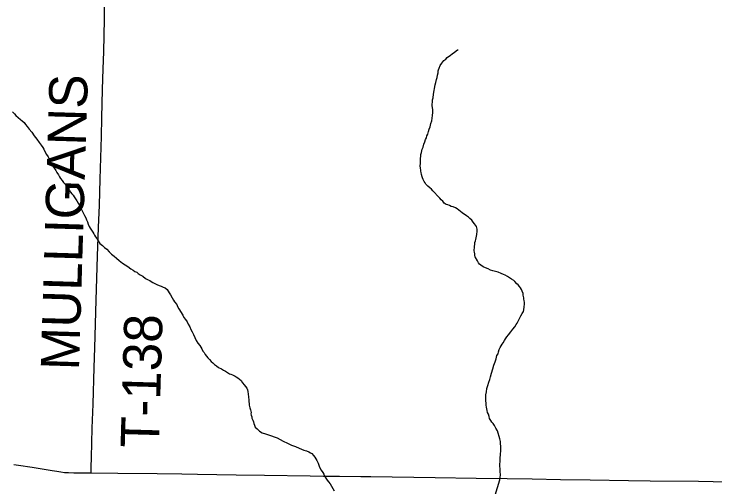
# Model space of a CAD drawing. Extents: x 2.1 to 73.9, y 4 to 26.
# Drawn here: x 45.571 to 46.091, y 23.334 to 23.685 of the extents above; entities that cross this region are included whole.
import ezdxf

# ---------------------------------------------------------------- set-up
doc = ezdxf.new("R2010")
doc.units = 0
for name, color, linetype in [('GM_X_Minor_River', 7, 'Continuous'), ('GM_X_State_Route', 7, 'Continuous'), ('GM_X_Township_Road', 7, 'Continuous'), ('GM_X_Township_Road_Text', 7, 'Continuous')]:
    doc.layers.add(name, color=color, linetype=linetype)

msp = doc.modelspace()

# ---------------------------------------------------------------- linework, layer by layer
at = {"layer": 'GM_X_Minor_River'}
for points in [[(45.88495, 23.63796), (45.88518, 23.63985), (45.88561, 23.64155), (45.88583, 23.64287), (45.88604, 23.64382), (45.88645, 23.64494), (45.88707, 23.64683), (45.88845, 23.64869), (45.89001, 23.65055), (45.89137, 23.65165), (45.89235, 23.65277), (45.89332, 23.6535), (45.89467, 23.65442), (45.89642, 23.65589), (45.89757, 23.65662), (45.89894, 23.65792), (45.90009, 23.65865), (45.90066, 23.65863)], [(45.92465, 23.49515), (45.92277, 23.49595), (45.92089, 23.49676), (45.91957, 23.49736), (45.91845, 23.49796), (45.91733, 23.49875), (45.9164, 23.49953), (45.91566, 23.5005), (45.91494, 23.50185), (45.91312, 23.50493), (45.91295, 23.50588), (45.9128, 23.50722), (45.91263, 23.50836), (45.91247, 23.5095), (45.9125, 23.51045), (45.91271, 23.5114), (45.91274, 23.51272), (45.91297, 23.51424), (45.913, 23.51556), (45.91341, 23.51669), (45.91363, 23.51783), (45.91426, 23.52028), (45.91449, 23.5216), (45.91474, 23.52406), (45.91458, 23.5254), (45.91442, 23.52654), (45.91426, 23.52749), (45.91278, 23.52943), (45.91168, 23.53078), (45.91057, 23.53214), (45.90927, 23.53331), (45.90816, 23.53429), (45.90685, 23.53527), (45.90574, 23.53606), (45.90442, 23.53685), (45.90349, 23.53764), (45.90238, 23.53861), (45.90108, 23.5396), (45.89977, 23.54058), (45.89846, 23.54137), (45.89696, 23.54198), (45.89545, 23.5424), (45.89413, 23.543), (45.89281, 23.54341), (45.89169, 23.54382), (45.89019, 23.54481), (45.88909, 23.54636), (45.88798, 23.54733), (45.88686, 23.5485), (45.88575, 23.54967), (45.88261, 23.55316), (45.88168, 23.55395), (45.88076, 23.55511), (45.87946, 23.55609), (45.87816, 23.55726), (45.87668, 23.55882), (45.87594, 23.55979), (45.87521, 23.56095), (45.87449, 23.56229), (45.87414, 23.56344), (45.87378, 23.5644), (45.87344, 23.56612), (45.8731, 23.56745), (45.87274, 23.56841), (45.87277, 23.56936), (45.87261, 23.57069), (45.87246, 23.57241), (45.87251, 23.5743), (45.87256, 23.5762), (45.87261, 23.5781), (45.87283, 23.57942), (45.87287, 23.58094), (45.87329, 23.58245), (45.87391, 23.58471), (45.87453, 23.5864), (45.87496, 23.58848), (45.87577, 23.59036), (45.87638, 23.59205), (45.87698, 23.59336), (45.87739, 23.59468), (45.878, 23.59599), (45.87842, 23.59788), (45.87904, 23.59976), (45.87965, 23.60146), (45.88029, 23.60391), (45.8809, 23.60579), (45.88134, 23.60787), (45.88157, 23.60976), (45.88163, 23.61204), (45.88168, 23.61393), (45.88153, 23.61565), (45.88119, 23.61698), (45.88122, 23.61831), (45.88145, 23.61982), (45.88149, 23.62134), (45.88191, 23.62304), (45.88236, 23.62569), (45.88348, 23.63268), (45.88391, 23.63438), (45.88453, 23.63645), (45.88495, 23.63796)], [(45.56996, 23.61253), (45.57125, 23.61117), (45.57236, 23.60981), (45.57589, 23.60687), (45.57701, 23.60589), (45.57849, 23.60453), (45.5796, 23.60317), (45.58089, 23.60162), (45.58236, 23.59969), (45.58421, 23.59755), (45.58603, 23.59466), (45.58787, 23.59214), (45.58971, 23.58982), (45.59118, 23.58788), (45.59228, 23.58615), (45.59319, 23.58479), (45.59409, 23.58268), (45.59518, 23.58095), (45.59628, 23.57921), (45.59736, 23.57709), (45.59844, 23.5746), (45.5999, 23.57228), (45.601, 23.57055), (45.6021, 23.569), (45.60282, 23.56746), (45.60391, 23.56573), (45.60483, 23.56438), (45.60556, 23.56303), (45.60685, 23.56148), (45.60776, 23.56013), (45.60887, 23.55877), (45.6096, 23.55761), (45.61052, 23.55645), (45.61125, 23.55548), (45.61217, 23.55432), (45.6129, 23.55297), (45.61401, 23.55161), (45.61493, 23.55064), (45.61566, 23.54948), (45.61657, 23.54794), (45.61768, 23.54659), (45.61858, 23.54485), (45.61949, 23.54331), (45.6204, 23.54158), (45.6213, 23.53947), (45.62239, 23.53754), (45.62329, 23.53562), (45.62419, 23.53389), (45.62473, 23.53236), (45.62545, 23.53082), (45.62598, 23.52929), (45.62688, 23.52737), (45.62742, 23.52621), (45.62943, 23.52313), (45.63035, 23.52196), (45.63071, 23.52101), (45.63144, 23.51985), (45.63235, 23.5185), (45.63345, 23.51676), (45.63473, 23.51483), (45.6366, 23.51345), (45.63808, 23.5119), (45.63994, 23.51052), (45.64161, 23.50877), (45.64346, 23.50701), (45.64532, 23.50545), (45.64699, 23.50389), (45.64904, 23.50213), (45.65146, 23.50036), (45.65351, 23.49898), (45.65538, 23.49779), (45.65762, 23.49602), (45.6593, 23.49503), (45.66061, 23.49405), (45.66211, 23.49344), (45.66323, 23.49266), (45.66473, 23.49167), (45.6666, 23.49048), (45.66865, 23.48891), (45.67052, 23.48791), (45.67183, 23.48731), (45.67276, 23.48653), (45.67389, 23.48593), (45.67539, 23.48513), (45.67708, 23.48452), (45.67877, 23.48372), (45.68028, 23.48311), (45.68177, 23.48231), (45.68328, 23.4819), (45.68458, 23.48072), (45.68531, 23.47957)], [(45.92619, 23.32233), (45.93156, 23.33947), (45.93179, 23.34118), (45.93184, 23.34327), (45.93171, 23.34574), (45.93159, 23.34821), (45.93142, 23.34916), (45.93144, 23.35011), (45.93148, 23.35144), (45.9317, 23.35276), (45.93173, 23.35409), (45.93178, 23.35599), (45.93201, 23.35769), (45.93205, 23.35902), (45.93209, 23.36054), (45.93211, 23.36148), (45.93214, 23.36262), (45.93219, 23.36452), (45.93204, 23.36623), (45.93189, 23.36795), (45.93156, 23.36985), (45.92962, 23.37579), (45.92853, 23.37771), (45.92744, 23.37983), (45.92653, 23.38118), (45.92561, 23.38235), (45.92488, 23.3835), (45.92378, 23.38505), (45.92362, 23.38638), (45.92309, 23.38811), (45.92237, 23.38945), (45.92202, 23.39079), (45.92186, 23.39212), (45.92152, 23.39346), (45.92136, 23.39479), (45.92121, 23.39632), (45.92106, 23.39803), (45.92109, 23.39917), (45.92113, 23.40088), (45.92118, 23.40258), (45.92161, 23.40485), (45.92187, 23.40731), (45.92249, 23.40958), (45.92331, 23.41183), (45.92393, 23.41391), (45.92455, 23.41598), (45.92519, 23.41862), (45.92622, 23.42182), (45.92705, 23.42465), (45.92806, 23.42709), (45.92869, 23.42935), (45.92932, 23.43162), (45.93011, 23.43293), (45.93052, 23.43443), (45.93095, 23.43613), (45.93174, 23.43763), (45.93254, 23.43894), (45.93314, 23.44006), (45.93392, 23.44118), (45.93492, 23.44287), (45.93571, 23.44417), (45.93669, 23.44548), (45.93787, 23.44716), (45.93964, 23.44939), (45.9412, 23.45125), (45.94258, 23.45311), (45.94357, 23.45461), (45.94436, 23.45573), (45.94715, 23.46116), (45.94814, 23.46284), (45.94894, 23.46434), (45.94936, 23.46566), (45.9496, 23.46793), (45.94965, 23.46983), (45.94968, 23.47097), (45.94953, 23.47249), (45.94937, 23.47363), (45.94939, 23.47458), (45.94887, 23.4765), (45.94871, 23.47783), (45.948, 23.47955), (45.94764, 23.4807), (45.94691, 23.48186), (45.94599, 23.48302), (45.94507, 23.48419), (45.94414, 23.48497), (45.94266, 23.48652), (45.94173, 23.48731), (45.94024, 23.48848), (45.93875, 23.48947), (45.93725, 23.49027), (45.93538, 23.49127), (45.93406, 23.49187), (45.93256, 23.49248), (45.93011, 23.49349), (45.92823, 23.49411), (45.92634, 23.49453), (45.92465, 23.49515)], [(45.68531, 23.47957), (45.68623, 23.47821), (45.68714, 23.47667), (45.68823, 23.47455), (45.68932, 23.47282), (45.69005, 23.47147), (45.69171, 23.46953), (45.69224, 23.46819), (45.69334, 23.46626), (45.69626, 23.46163), (45.69698, 23.45991), (45.69826, 23.45835), (45.69937, 23.45681), (45.70027, 23.45489), (45.70136, 23.45296), (45.70226, 23.45104), (45.70317, 23.44931), (45.70425, 23.44719), (45.70515, 23.44508), (45.70624, 23.44296), (45.70751, 23.44084), (45.7088, 23.4391), (45.71026, 23.43678), (45.71117, 23.43505), (45.71208, 23.43389), (45.71281, 23.43254), (45.71373, 23.43119), (45.71484, 23.43002), (45.71594, 23.42867), (45.71724, 23.42731), (45.71854, 23.42632), (45.71984, 23.42515), (45.72115, 23.42417), (45.72282, 23.4228), (45.72489, 23.4218), (45.72638, 23.42081), (45.72788, 23.42001), (45.72938, 23.41902), (45.73087, 23.41823), (45.732, 23.41782), (45.73313, 23.41741), (45.73407, 23.41682), (45.73501, 23.41641), (45.73594, 23.41582), (45.73707, 23.41522), (45.73837, 23.41424), (45.73948, 23.41307), (45.74058, 23.41153), (45.74187, 23.40997), (45.74279, 23.40862), (45.74371, 23.40746), (45.74425, 23.40631), (45.7446, 23.40497), (45.74474, 23.40307), (45.74507, 23.40097), (45.74519, 23.3985), (45.74548, 23.39488), (45.746, 23.39297), (45.74635, 23.39144), (45.74686, 23.38934), (45.74684, 23.38839), (45.747, 23.38744), (45.74736, 23.38629), (45.74752, 23.38534), (45.74824, 23.3838), (45.74859, 23.38246), (45.74894, 23.38132), (45.74948, 23.37997), (45.75001, 23.37863), (45.75131, 23.37727), (45.75224, 23.37648), (45.75317, 23.3757), (45.75522, 23.37432), (45.75767, 23.3735), (45.75974, 23.37288), (45.762, 23.37206), (45.76408, 23.37144), (45.76615, 23.37063), (45.76839, 23.36943), (45.77083, 23.36804), (45.77383, 23.36663), (45.77684, 23.36523), (45.77985, 23.3642), (45.78267, 23.36299), (45.78605, 23.36158), (45.78813, 23.36096), (45.78982, 23.36015), (45.79094, 23.35955), (45.79187, 23.35896), (45.79316, 23.35741), (45.79408, 23.35625), (45.79501, 23.35509), (45.79573, 23.35374), (45.79663, 23.35182), (45.7977, 23.34894), (45.79897, 23.34663), (45.80007, 23.34489), (45.80079, 23.34355), (45.8017, 23.342), (45.80243, 23.34066), (45.80335, 23.3393)], [(45.80335, 23.3393), (45.80445, 23.33795), (45.80555, 23.3364), (45.80865, 23.3312)]]:
    msp.add_lwpolyline(points, dxfattribs=at)
at = {"layer": 'GM_X_State_Route'}
msp.add_lwpolyline([(45.57098, 23.35078), (45.57435, 23.35034), (45.58447, 23.34875), (45.59924, 23.34638), (45.6027, 23.34583), (45.60584, 23.34534), (45.60849, 23.34503), (45.61152, 23.34479), (45.61528, 23.34467), (45.6191, 23.34467), (45.62828, 23.34462), (45.64816, 23.34452), (45.67721, 23.34422), (45.69554, 23.34384), (45.70704, 23.34371), (45.73595, 23.34326), (45.75677, 23.34292), (45.79065, 23.34237), (45.80071, 23.34228), (45.81255, 23.34217), (45.82825, 23.34194), (45.83572, 23.34185), (45.88358, 23.34117), (45.91378, 23.34077), (45.93685, 23.34042), (45.95537, 23.3401), (45.97658, 23.33977), (45.99854, 23.33954), (46.02685, 23.33897), (46.04295, 23.33877), (46.07876, 23.33838), (46.11171, 23.33773)], dxfattribs=at)
at = {"layer": 'GM_X_Township_Road'}
msp.add_lwpolyline([(45.62828, 23.34462), (45.62833, 23.34891), (45.62842, 23.35607), (45.6291, 23.37782), (45.62962, 23.39553), (45.63053, 23.42286), (45.63093, 23.43747), (45.63207, 23.47288), (45.63302, 23.50551), (45.63372, 23.52663), (45.63433, 23.5434), (45.63492, 23.56267), (45.63589, 23.59435), (45.63621, 23.60803), (45.63677, 23.62915), (45.63712, 23.64438), (45.63757, 23.65711), (45.63806, 23.68134), (45.63819, 23.69751), (45.63888, 23.75687), (45.63994, 23.84664)], dxfattribs=at)

# ---------------------------------------------------------------- texts
at = {"layer": 'GM_X_Township_Road_Text'}
for s, rotation, p in [('MULLIGANS', 88.2606, (45.61919, 23.42051)), ('T-138', 88.3347, (45.67842, 23.36282))]:
    msp.add_text(s, height=0.028409, rotation=rotation, dxfattribs=at).set_placement(p)

doc.saveas('drawing.dxf')
